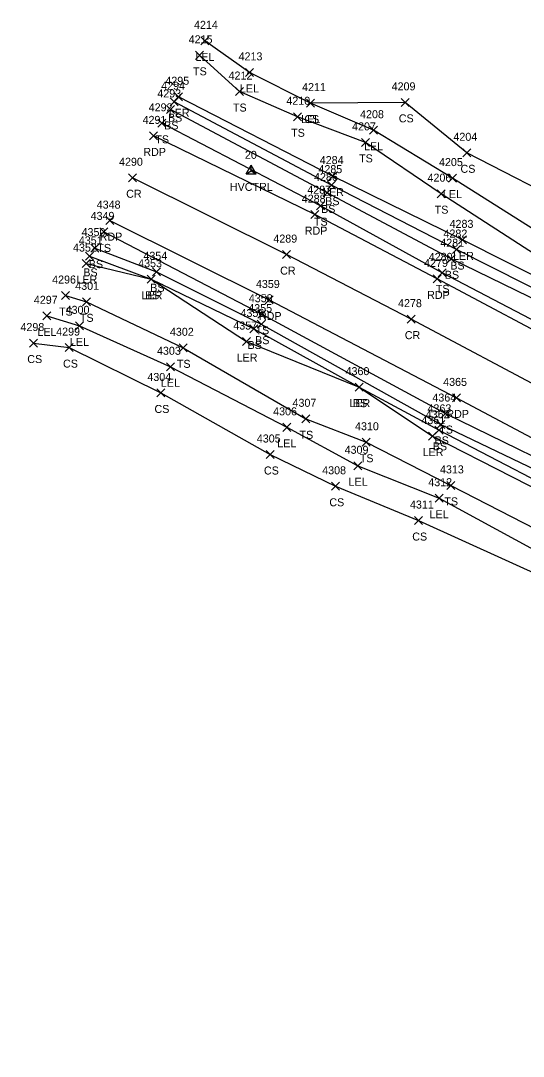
# Model space of a CAD drawing. Extents: x 1462089 to 1464015, y 730534 to 736144.
# Drawn here: x 1462248.2 to 1462373.7, y 731943.3 to 732202.1 of the extents above; entities that cross this region are included whole.
import ezdxf

# ---------------------------------------------------------------- set-up
doc = ezdxf.new("R2010")
doc.units = 0
for name, color, linetype in [('C_A', 7, 'Continuous'), ('C_I', 7, 'Continuous'), ('CPSM', 7, 'Continuous'), ('L_A', 7, 'Continuous'), ('L_I', 7, 'Continuous'), ('L_TIC', 7, 'Continuous'), ('LARO', 7, 'Continuous'), ('LELB', 7, 'Continuous'), ('P_A', 7, 'Continuous'), ('P_I', 7, 'Continuous'), ('P_TIC', 7, 'Continuous'), ('PET', 7, 'Continuous'), ('PRC', 7, 'Continuous')]:
    doc.layers.add(name, color=color, linetype=linetype)

msp = doc.modelspace()

# ---------------------------------------------------------------- linework, layer by layer
at = {"layer": 'CPSM'}
for p, q in [((1462304.5, 732163.82), (1462305.75, 732165.99)), ((1462307, 732163.82), (1462305.75, 732165.99)), ((1462305.75, 732164.54), (1462305.75, 732165.99)), ((1462304.5, 732163.82), (1462305.75, 732164.54)), ((1462304.5, 732163.82), (1462307, 732163.82)), ((1462305.75, 732164.54), (1462305.75, 732164.54)), ((1462305.75, 732164.54), (1462307, 732163.82))]:
    msp.add_line(p, q, dxfattribs=at)
at = {"layer": 'L_TIC'}
for points in [[(1462293.18, 732196.02), (1462295.18, 732198.02)], [(1462295.18, 732196.02), (1462293.18, 732198.02)], [(1462291.84, 732192.4), (1462293.84, 732194.4)], [(1462293.84, 732192.4), (1462291.84, 732194.4)], [(1462304.31, 732188.14), (1462306.31, 732190.14)], [(1462306.31, 732188.14), (1462304.31, 732190.14)], [(1462286.59, 732182.05), (1462288.59, 732184.05)], [(1462288.59, 732182.05), (1462286.59, 732184.05)], [(1462301.82, 732183.35), (1462303.82, 732185.35)], [(1462303.82, 732183.35), (1462301.82, 732185.35)], [(1462284.59, 732178.88), (1462286.59, 732180.88)], [(1462286.59, 732178.88), (1462284.59, 732180.88)], [(1462285.55, 732180.81), (1462287.55, 732182.81)], [(1462287.55, 732180.81), (1462285.55, 732182.81)], [(1462319.61, 732180.47), (1462321.61, 732182.47)], [(1462321.61, 732180.47), (1462319.61, 732182.47)], [(1462319.61, 732180.47), (1462321.61, 732182.47)], [(1462321.61, 732180.47), (1462319.61, 732182.47)], [(1462343.19, 732180.65), (1462345.19, 732182.65)], [(1462345.19, 732180.65), (1462343.19, 732182.65)], [(1462316.33, 732177.05), (1462318.33, 732179.05)], [(1462318.33, 732177.05), (1462316.33, 732179.05)], [(1462282.43, 732175.41), (1462284.43, 732177.41)], [(1462284.43, 732175.41), (1462282.43, 732177.41)], [(1462335.3, 732173.69), (1462337.3, 732175.69)], [(1462337.3, 732173.69), (1462335.3, 732175.69)], [(1462333.3, 732170.65), (1462335.3, 732172.65)], [(1462335.3, 732170.65), (1462333.3, 732172.65)], [(1462358.6, 732168.05), (1462360.6, 732170.05)], [(1462360.6, 732168.05), (1462358.6, 732170.05)], [(1462325.15, 732162.22), (1462327.15, 732164.22)], [(1462327.15, 732162.22), (1462325.15, 732164.22)], [(1462355.01, 732161.73), (1462357.01, 732163.73)], [(1462357.01, 732161.73), (1462355.01, 732163.73)], [(1462323.78, 732158.01), (1462325.78, 732160.01)], [(1462325.78, 732158.01), (1462323.78, 732160.01)], [(1462324.82, 732159.96), (1462326.82, 732161.96)], [(1462326.82, 732159.96), (1462324.82, 732161.96)], [(1462352.2, 732157.83), (1462354.2, 732159.83)], [(1462354.2, 732157.83), (1462352.2, 732159.83)], [(1462322.04, 732154.82), (1462324.04, 732156.82)], [(1462324.04, 732154.82), (1462322.04, 732156.82)], [(1462267.94, 732148.28), (1462269.94, 732150.28)], [(1462269.94, 732148.28), (1462267.94, 732150.28)], [(1462357.57, 732146.29), (1462359.57, 732148.29)], [(1462359.57, 732146.29), (1462357.57, 732148.29)], [(1462265.76, 732144.23), (1462267.76, 732146.23)], [(1462267.76, 732144.23), (1462265.76, 732146.23)], [(1462356.05, 732143.87), (1462358.05, 732145.87)], [(1462358.05, 732143.87), (1462356.05, 732145.87)], [(1462263.53, 732140.37), (1462265.53, 732142.37)], [(1462265.53, 732140.37), (1462263.53, 732142.37)], [(1462264.41, 732142.18), (1462266.41, 732144.18)], [(1462266.41, 732142.18), (1462264.41, 732144.18)], [(1462354.68, 732141.57), (1462356.68, 732143.57)], [(1462356.68, 732141.57), (1462354.68, 732143.57)], [(1462281.11, 732138.32), (1462283.11, 732140.32)], [(1462283.11, 732138.32), (1462281.11, 732140.32)], [(1462352.46, 732138.05), (1462354.46, 732140.05)], [(1462354.46, 732138.05), (1462352.46, 732140.05)], [(1462279.8, 732136.45), (1462281.8, 732138.45)], [(1462281.8, 732136.45), (1462279.8, 732138.45)], [(1462279.8, 732136.45), (1462281.8, 732138.45)], [(1462281.8, 732136.45), (1462279.8, 732138.45)], [(1462258.38, 732132.38), (1462260.38, 732134.38)], [(1462260.38, 732132.38), (1462258.38, 732134.38)], [(1462263.6, 732130.81), (1462265.6, 732132.81)], [(1462265.6, 732130.81), (1462263.6, 732132.81)], [(1462253.75, 732127.31), (1462255.75, 732129.31)], [(1462255.75, 732127.31), (1462253.75, 732129.31)], [(1462307.43, 732127.71), (1462309.43, 732129.71)], [(1462309.43, 732127.71), (1462307.43, 732129.71)], [(1462261.86, 732124.81), (1462263.86, 732126.81)], [(1462263.86, 732124.81), (1462261.86, 732126.81)], [(1462307.3, 732125.23), (1462309.3, 732127.23)], [(1462309.3, 732125.23), (1462307.3, 732127.23)], [(1462305.42, 732124.03), (1462307.42, 732126.03)], [(1462307.42, 732124.03), (1462305.42, 732126.03)], [(1462250.41, 732120.51), (1462252.41, 732122.51)], [(1462252.41, 732120.51), (1462250.41, 732122.51)], [(1462259.34, 732119.37), (1462261.34, 732121.37)], [(1462261.34, 732119.37), (1462259.34, 732121.37)], [(1462287.8, 732119.32), (1462289.8, 732121.32)], [(1462289.8, 732119.32), (1462287.8, 732121.32)], [(1462303.56, 732120.88), (1462305.56, 732122.88)], [(1462305.56, 732120.88), (1462303.56, 732122.88)], [(1462284.58, 732114.58), (1462286.58, 732116.58)], [(1462286.58, 732114.58), (1462284.58, 732116.58)], [(1462331.73, 732109.49), (1462333.73, 732111.49)], [(1462333.73, 732109.49), (1462331.73, 732111.49)], [(1462331.73, 732109.49), (1462333.73, 732111.49)], [(1462333.73, 732109.49), (1462331.73, 732111.49)], [(1462282.18, 732108.04), (1462284.18, 732110.04)], [(1462284.18, 732108.04), (1462282.18, 732110.04)], [(1462318.43, 732101.58), (1462320.43, 732103.58)], [(1462320.43, 732101.58), (1462318.43, 732103.58)], [(1462353.33, 732102.89), (1462355.33, 732104.89)], [(1462355.33, 732102.89), (1462353.33, 732104.89)], [(1462313.64, 732099.45), (1462315.64, 732101.45)], [(1462315.64, 732099.45), (1462313.64, 732101.45)], [(1462351.67, 732098.71), (1462353.67, 732100.71)], [(1462353.67, 732098.71), (1462351.67, 732100.71)], [(1462352.11, 732100.19), (1462354.11, 732102.19)], [(1462354.11, 732100.19), (1462352.11, 732102.19)], [(1462333.48, 732095.72), (1462335.48, 732097.72)], [(1462335.48, 732095.72), (1462333.48, 732097.72)], [(1462350.01, 732097.25), (1462352.01, 732099.25)], [(1462352.01, 732097.25), (1462350.01, 732099.25)], [(1462309.5, 732092.66), (1462311.5, 732094.66)], [(1462311.5, 732092.66), (1462309.5, 732094.66)], [(1462331.44, 732089.84), (1462333.44, 732091.84)], [(1462333.44, 732089.84), (1462331.44, 732091.84)], [(1462325.84, 732084.72), (1462327.84, 732086.72)], [(1462327.84, 732084.72), (1462325.84, 732086.72)], [(1462354.6, 732084.94), (1462356.6, 732086.94)], [(1462356.6, 732084.94), (1462354.6, 732086.94)], [(1462351.68, 732081.74), (1462353.68, 732083.74)], [(1462353.68, 732081.74), (1462351.68, 732083.74)], [(1462346.54, 732076.16), (1462348.54, 732078.16)], [(1462348.54, 732076.16), (1462346.54, 732078.16)]]:
    msp.add_lwpolyline(points, dxfattribs=at)
at = {"layer": 'LARO'}
for points in [[(1462542.76, 732056.52), (1462532.96, 732056.98), (1462532.79, 732064.27), (1462511.68, 732075.33), (1462492.56, 732088.04), (1462472.74, 732103.78), (1462459.02, 732107.14), (1462442.12, 732117.03), (1462424.29, 732122.1), (1462398.98, 732133.67), (1462391.41, 732143.03), (1462385.41, 732143.63), (1462382.27, 732146.17), (1462356.01, 732162.73), (1462336.3, 732174.69), (1462320.61, 732181.47), (1462305.31, 732189.14), (1462294.18, 732197.02)], [(1462573.65, 732029.77), (1462532.93, 732051.27), (1462515.25, 732064.83), (1462501.68, 732070.01), (1462479.44, 732081.03), (1462459.22, 732093.54), (1462430.14, 732108.93), (1462393.05, 732129.91), (1462358.57, 732147.29), (1462326.15, 732163.22), (1462287.59, 732183.05)], [(1462264.53, 732141.37), (1462280.8, 732137.45), (1462304.56, 732121.88), (1462332.73, 732110.49), (1462351.01, 732098.25), (1462390.86, 732077.94), (1462401.62, 732073.62), (1462407.64, 732069.31), (1462436.18, 732056.01), (1462453.6, 732044.2), (1462488.16, 732024.84), (1462528.16, 732003.56), (1462535.9, 731997.22), (1462564.82, 731983.98), (1462588.79, 731971.39), (1462609.63, 731960.71), (1462616, 731952.79), (1462625.86, 731949.03), (1462651.51, 731937.11), (1462666.81, 731928.04), (1462675.53, 731921.26)], [(1462254.75, 732128.31), (1462262.86, 732125.81), (1462285.58, 732115.58), (1462314.64, 732100.45), (1462332.44, 732090.84), (1462352.68, 732082.74), (1462381.15, 732067.23), (1462394.72, 732062.92), (1462415.67, 732052.59), (1462436.98, 732037.36), (1462457.63, 732027.83), (1462473.27, 732015.01), (1462478.88, 732008.15), (1462515.35, 731995.62), (1462527.3, 731987.93), (1462550.08, 731982.66), (1462558.92, 731973.67), (1462570.85, 731962.61), (1462577.22, 731952.72), (1462589.81, 731946.27), (1462608.55, 731942.12)]]:
    msp.add_lwpolyline(points, dxfattribs=at)
at = {"layer": 'LELB'}
for points in [[(1462385.41, 732143.63), (1462379.34, 732141.86), (1462353.2, 732158.83), (1462334.3, 732171.65), (1462317.33, 732178.05), (1462302.82, 732184.35), (1462292.84, 732193.4)], [(1462722.22, 731986.67), (1462715.2, 731974.87), (1462713.47, 731973.8), (1462705.64, 731972.39), (1462693.13, 731967.71), (1462682.24, 731971.77), (1462643.72, 731990.43), (1462609.56, 732007.53), (1462589.66, 732018.89), (1462572.83, 732027.85), (1462532.85, 732050.05), (1462498.59, 732069.83), (1462458.81, 732090.62), (1462428.33, 732107.49), (1462392.2, 732127.12), (1462357.05, 732144.87), (1462325.82, 732160.96), (1462286.55, 732181.81)], [(1462549.99, 732062.33), (1462528.92, 732079.24), (1462510.32, 732088.47), (1462493.98, 732094.26), (1462477.2, 732108.25), (1462465.75, 732111.48), (1462442.43, 732123.87), (1462428.14, 732127.6), (1462404.35, 732145.27), (1462387.18, 732154.9), (1462359.6, 732169.05), (1462344.19, 732181.65), (1462320.61, 732181.47)], [(1462574.67, 732024.46), (1462532.58, 732048.41), (1462497.49, 732068.21), (1462457.46, 732089.19), (1462426.85, 732104.44), (1462391.45, 732125.13), (1462355.68, 732142.57), (1462324.78, 732159.01), (1462285.59, 732179.88)], [(1462571.9, 732022.04), (1462531.1, 732045.76), (1462494.52, 732064.48), (1462454.44, 732084.96), (1462424.56, 732101.45), (1462388.31, 732120.85), (1462353.46, 732139.05), (1462323.04, 732155.82), (1462283.43, 732176.41)], [(1462268.94, 732149.28), (1462308.43, 732128.71), (1462354.33, 732103.89), (1462394.15, 732084.39), (1462412.36, 732075.22), (1462457.64, 732049.36), (1462490.94, 732032.42), (1462529.7, 732010.67), (1462568.83, 731990.73), (1462593.62, 731976.79), (1462623.59, 731960), (1462654.37, 731942.73), (1462672.05, 731932.37), (1462692.12, 731920.93), (1462699.46, 731912.9)], [(1462266.76, 732145.23), (1462282.11, 732139.32), (1462308.3, 732126.23), (1462353.11, 732101.19), (1462392.77, 732082.13), (1462410, 732072.54), (1462437.81, 732058.16), (1462456.1, 732047.42), (1462489.73, 732029.3), (1462527.83, 732008.41), (1462565.4, 731986.64), (1462591.35, 731974.35), (1462620.09, 731957.41), (1462653.18, 731940.63), (1462669.35, 731930.26), (1462687.58, 731918.81), (1462686.57, 731917.12)], [(1462265.41, 732143.18), (1462280.8, 732137.45), (1462306.42, 732125.03), (1462332.73, 732110.49), (1462352.67, 732099.71), (1462392.05, 732079.23), (1462401.62, 732073.62), (1462408.5, 732070.13), (1462436.18, 732056.01), (1462454.76, 732045.38), (1462489.04, 732027.17), (1462528.86, 732005.67), (1462564.82, 731983.98), (1462590.19, 731972.53), (1462609.63, 731960.71), (1462619.8, 731955.25), (1462652.26, 731939.11), (1462668.15, 731929.16), (1462686.57, 731917.12)], [(1462259.38, 732133.38), (1462264.6, 732131.81), (1462288.8, 732120.32), (1462319.43, 732102.58), (1462334.48, 732096.72), (1462355.6, 732085.94), (1462385.9, 732070.37), (1462398.62, 732070.04), (1462418.37, 732059.41), (1462439.39, 732043.02), (1462460.14, 732032.07), (1462479.32, 732021.04), (1462488.13, 732013.81), (1462518.42, 731998.25), (1462530.13, 731993.96), (1462552.89, 731985.91), (1462561.32, 731977.65), (1462577.83, 731967.62), (1462595.47, 731955.47), (1462607.49, 731949.55), (1462608.2, 731946.49), (1462648.04, 731929.15)], [(1462251.41, 732121.51), (1462260.34, 732120.37), (1462283.18, 732109.04), (1462310.5, 732093.66), (1462326.84, 732085.72), (1462347.54, 732077.16), (1462380.03, 732062.41), (1462392.14, 732057.7), (1462410.67, 732048.85), (1462435.13, 732032.54), (1462452.25, 732021.97), (1462466.67, 732007.47), (1462475.85, 732003.38), (1462513.17, 731990.49), (1462524.34, 731983.18), (1462547.61, 731978.02), (1462566.75, 731959.76), (1462577.22, 731952.72), (1462603.04, 731935.03)]]:
    msp.add_lwpolyline(points, dxfattribs=at)
at = {"layer": 'P_TIC'}
for points in [[(1462280.35, 732172.27), (1462282.35, 732174.27)], [(1462282.35, 732172.27), (1462280.35, 732174.27)], [(1462275.11, 732161.81), (1462277.11, 732163.81)], [(1462277.11, 732161.81), (1462275.11, 732163.81)], [(1462320.66, 732152.59), (1462322.66, 732154.59)], [(1462322.66, 732152.59), (1462320.66, 732154.59)], [(1462269.45, 732151.1), (1462271.45, 732153.1)], [(1462271.45, 732151.1), (1462269.45, 732153.1)], [(1462313.56, 732142.61), (1462315.56, 732144.61)], [(1462315.56, 732142.61), (1462313.56, 732144.61)], [(1462351.22, 732136.53), (1462353.22, 732138.53)], [(1462353.22, 732136.53), (1462351.22, 732138.53)], [(1462309.22, 732131.27), (1462311.22, 732133.27)], [(1462311.22, 732131.27), (1462309.22, 732133.27)], [(1462344.7, 732126.48), (1462346.7, 732128.48)], [(1462346.7, 732126.48), (1462344.7, 732128.48)], [(1462356.01, 732106.8), (1462358.01, 732108.8)], [(1462358.01, 732106.8), (1462356.01, 732108.8)]]:
    msp.add_lwpolyline(points, dxfattribs=at)
at = {"layer": 'PET'}
for points in [[(1462744.84, 731999.27), (1462742.33, 731993.22), (1462735.48, 731981.56), (1462730.64, 731976.02), (1462728.98, 731974.4), (1462721.4, 731968.23), (1462710.52, 731963.39), (1462695.09, 731960.11), (1462681.48, 731960.8), (1462668.27, 731966.22), (1462638.36, 731982.5), (1462604.11, 732001.12), (1462569.71, 732019.56), (1462528.56, 732041.64), (1462492.34, 732061.31), (1462453.18, 732082.82), (1462423.34, 732099.23), (1462387.22, 732118.93), (1462352.22, 732137.53), (1462321.66, 732153.59), (1462281.35, 732173.27)], [(1462270.45, 732152.1), (1462310.22, 732132.27), (1462357.01, 732107.8), (1462395.93, 732087.15), (1462413.05, 732077.52), (1462458.62, 732052.14), (1462491.93, 732034.25), (1462531.05, 732012.56), (1462569.66, 731992.17), (1462594.88, 731978.54), (1462624.97, 731962.02), (1462656.05, 731945.2), (1462673.71, 731935.25), (1462698.16, 731921.06), (1462701.54, 731917.94), (1462703.76, 731916.18), (1462713.41, 731906.91), (1462715.89, 731903.55), (1462716.95, 731899.27), (1462716.13, 731895.69)]]:
    msp.add_lwpolyline(points, dxfattribs=at)
at = {"layer": 'PRC'}
msp.add_lwpolyline([(1462724.35, 731923.62), (1462700.47, 731936.6), (1462662.88, 731956.21), (1462633.35, 731971.36), (1462598.49, 731991.21), (1462563, 732009.78), (1462522.46, 732031.76), (1462486.74, 732050.76), (1462447.61, 732072.43), (1462416.62, 732089.42), (1462381.13, 732108.67), (1462345.7, 732127.48), (1462314.56, 732143.61), (1462276.11, 732162.81)], dxfattribs=at)

# ---------------------------------------------------------------- texts
at = {"layer": 'C_A'}
msp.add_text('HVCTRL', height=2, dxfattribs=at).set_placement((1462300.45, 732159.54))
at = {"layer": 'C_I'}
msp.add_text('20', height=2, dxfattribs=at).set_placement((1462304.2, 732167.54))
at = {"layer": 'L_A'}
for s, p in [('LEL', (1462291.82, 732192.02)), ('TS', (1462291.25, 732188.4)), ('LEL', (1462302.95, 732184.14)), ('TS', (1462301.22, 732179.35)), ('BS', (1462284.99, 732176.81)), ('LER', (1462285.17, 732178.05)), ('LEL', (1462318.25, 732176.47)), ('CS', (1462319.05, 732176.47)), ('CS', (1462342.63, 732176.65)), ('BS', (1462284.03, 732174.88)), ('TS', (1462281.84, 732171.41)), ('TS', (1462315.74, 732173.05)), ('LEL', (1462333.94, 732169.69)), ('TS', (1462332.71, 732166.65)), ('CS', (1462358.04, 732164.05)), ('LER', (1462323.73, 732158.22)), ('LEL', (1462353.64, 732157.73)), ('BS', (1462324.26, 732155.96)), ('BS', (1462323.22, 732154.01)), ('TS', (1462351.6, 732153.83)), ('TS', (1462321.45, 732150.82)), ('TS', (1462267.35, 732144.28)), ('LER', (1462356.16, 732142.29)), ('BS', (1462265.2, 732140.23)), ('BS', (1462355.49, 732139.87)), ('BS', (1462263.85, 732138.18)), ('BS', (1462354.12, 732137.57)), ('LER', (1462262.11, 732136.37)), ('LER', (1462278.38, 732132.45)), ('BS', (1462279.24, 732132.45)), ('BS', (1462280.56, 732134.32)), ('TS', (1462351.87, 732134.05)), ('TS', (1462257.79, 732128.38)), ('TS', (1462263, 732126.81)), ('LEL', (1462252.39, 732123.31)), ('TS', (1462306.84, 732123.71)), ('LEL', (1462260.5, 732120.81)), ('BS', (1462304.86, 732120.03)), ('BS', (1462306.75, 732121.23)), ('CS', (1462249.85, 732116.51)), ('LER', (1462302.14, 732116.88)), ('CS', (1462258.78, 732115.37)), ('TS', (1462287.21, 732115.32)), ('LEL', (1462283.21, 732110.58)), ('CS', (1462281.62, 732104.04)), ('LER', (1462330.31, 732105.49)), ('BS', (1462331.17, 732105.49)), ('TS', (1462352.74, 732098.89)), ('TS', (1462317.84, 732097.58)), ('BS', (1462351.55, 732096.19)), ('LEL', (1462312.28, 732095.45)), ('LER', (1462348.59, 732093.25)), ('BS', (1462351.11, 732094.71)), ('TS', (1462332.89, 732091.72)), ('CS', (1462308.95, 732088.66)), ('LEL', (1462330.08, 732085.84)), ('CS', (1462325.28, 732080.72)), ('TS', (1462354.01, 732080.94)), ('LEL', (1462350.32, 732077.74)), ('CS', (1462345.99, 732072.16))]:
    msp.add_text(s, height=2, dxfattribs=at).set_placement(p)
at = {"layer": 'L_I'}
for s, p in [('4214', (1462291.49, 732200.02)), ('4215', (1462290.15, 732196.4)), ('4213', (1462302.62, 732192.14)), ('4212', (1462300.12, 732187.35)), ('4294', (1462283.29, 732184.81)), ('4295', (1462284.33, 732186.05)), ('4211', (1462318.48, 732184.47)), ('4211', (1462318.48, 732184.47)), ('4209', (1462340.84, 732184.65)), ('4293', (1462282.33, 732182.88)), ('4210', (1462314.55, 732181.05)), ('4292', (1462280.17, 732179.41)), ('4208', (1462332.96, 732177.69)), ('4207', (1462330.96, 732174.65)), ('4204', (1462356.27, 732172.05)), ('4284', (1462322.89, 732166.22)), ('4205', (1462352.67, 732165.73)), ('4285', (1462322.56, 732163.96)), ('4286', (1462321.46, 732162.01)), ('4206', (1462349.8, 732161.83)), ('4287', (1462319.78, 732158.82)), ('4349', (1462265.67, 732152.28)), ('4283', (1462355.31, 732150.29)), ('4350', (1462263.41, 732148.23)), ('4282', (1462353.79, 732147.87)), ('4351', (1462262.72, 732146.18)), ('4281', (1462352.99, 732145.57)), ('4352', (1462261.27, 732144.37)), ('4354', (1462278.85, 732142.32)), ('4353', (1462277.54, 732140.45)), ('4353', (1462277.54, 732140.45)), ('4280', (1462350.11, 732142.05)), ('4296', (1462256.06, 732136.38)), ('4301', (1462261.82, 732134.81)), ('4297', (1462251.49, 732131.31)), ('4355', (1462305.04, 732129.23)), ('4358', (1462305.17, 732131.71)), ('4300', (1462259.43, 732128.81)), ('4356', (1462303.1, 732128.03)), ('4298', (1462248.15, 732124.51)), ('4357', (1462301.3, 732124.88)), ('4299', (1462257.07, 732123.37)), ('4302', (1462285.47, 732123.32)), ('4303', (1462282.24, 732118.58)), ('4304', (1462279.84, 732112.04)), ('4360', (1462329.34, 732113.49)), ('4360', (1462329.34, 732113.49)), ('4364', (1462351.02, 732106.89)), ('4306', (1462311.25, 732103.45)), ('4307', (1462316.09, 732105.58)), ('4363', (1462349.8, 732104.19)), ('4361', (1462348.27, 732101.25)), ('4362', (1462349.36, 732102.71)), ('4310', (1462331.7, 732099.72)), ('4305', (1462307.17, 732096.66)), ('4309', (1462329.1, 732093.84)), ('4308', (1462323.5, 732088.72)), ('4313', (1462352.91, 732088.94)), ('4312', (1462349.99, 732085.74)), ('4311', (1462345.42, 732080.16))]:
    msp.add_text(s, height=2, dxfattribs=at).set_placement(p)
at = {"layer": 'P_A'}
for s, p in [('RDP', (1462278.83, 732168.27)), ('CR', (1462274.55, 732157.81)), ('RDP', (1462319.15, 732148.59)), ('RDP', (1462267.93, 732147.1)), ('CR', (1462313, 732138.61)), ('RDP', (1462349.71, 732132.53)), ('RDP', (1462307.7, 732127.27)), ('CR', (1462344.13, 732122.48)), ('RDP', (1462354.5, 732102.8))]:
    msp.add_text(s, height=2, dxfattribs=at).set_placement(p)
at = {"layer": 'P_I'}
for s, p in [('4291', (1462278.65, 732176.27)), ('4290', (1462272.77, 732165.81)), ('4348', (1462267.19, 732155.1)), ('4288', (1462318.4, 732156.59)), ('4289', (1462311.3, 732146.61)), ('4279', (1462348.95, 732140.53)), ('4359', (1462306.95, 732135.27)), ('4278', (1462342.44, 732130.48)), ('4365', (1462353.71, 732110.8))]:
    msp.add_text(s, height=2, dxfattribs=at).set_placement(p)

doc.saveas('drawing.dxf')
